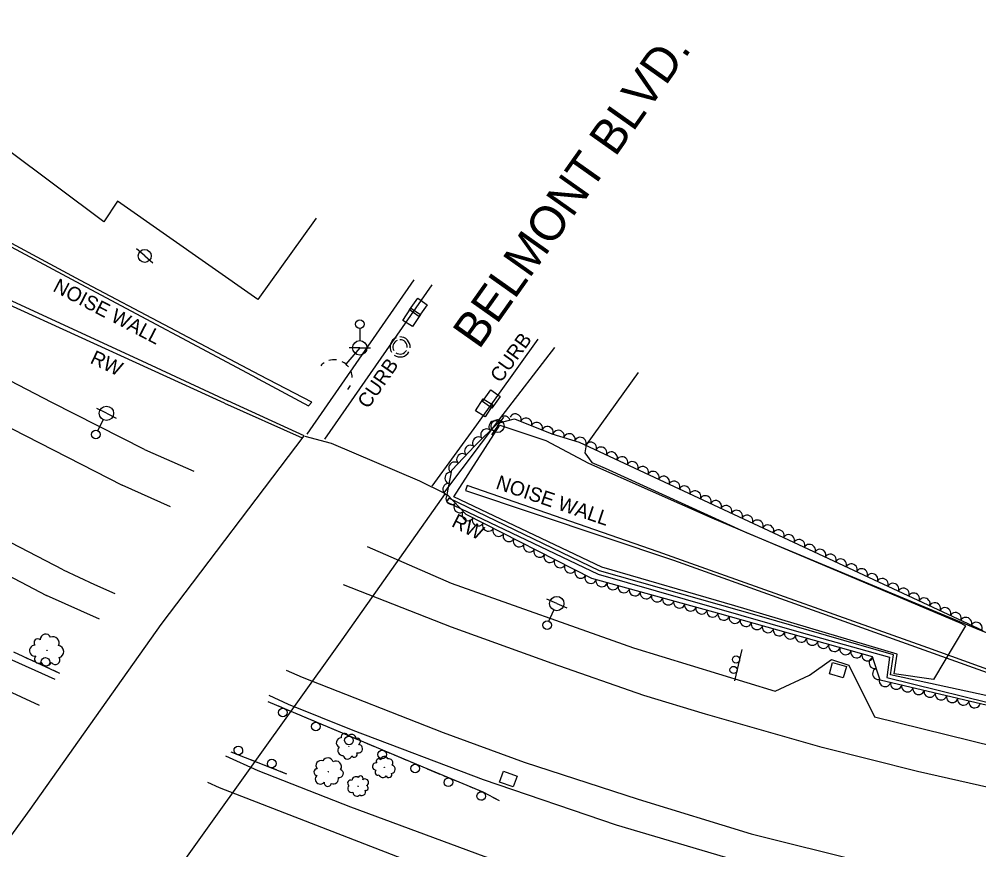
# Model space of a CAD drawing. Extents: x 1722896 to 1754269, y 648279 to 666297.
# Drawn here: x 1732763.3 to 1733097, y 649970.7 to 650259.5 of the extents above; entities that cross this region are included whole.
import ezdxf

# ---------------------------------------------------------------- set-up
doc = ezdxf.new("R2010")
doc.units = 0
for name, color, linetype in [('DESIGN - CENTERLINE - Proposed', 7, 'Continuous'), ('DESIGN - CENTERLINE - Proposed Text', 7, 'Continuous'), ('DESIGN - PUBLIC HEARING - Shapes', 7, 'Continuous'), ('DESIGN - SCRATCH - User 1', 7, 'Continuous'), ('DESIGN - SHEET - Linework', 7, 'Continuous'), ('SURVEY - CENTERLINE - Preliminary', 7, 'Continuous'), ('SURVEY - CENTERLINE - Preliminary Text', 7, 'Continuous'), ('SURVEY - DRAINAGE - Natural Features', 7, 'Continuous'), ('SURVEY - DTM - Breaklines', 7, 'Continuous'), ('SURVEY - VEGETATION - Features with Text', 7, 'Continuous')]:
    doc.layers.add(name, color=color, linetype=linetype)

msp = doc.modelspace()

# ---------------------------------------------------------------- linework, layer by layer
at = {"layer": 'DESIGN - CENTERLINE - Proposed'}
msp.add_lwpolyline([(1732862.56, 650114.58), (1732871.81, 650112.14), (1732902.49, 650099), (1732911.38, 650094.61), (1732875.47, 650043.75), (1732812.6, 649955.84), (1732779.3, 649905.53), (1732747.93, 649919.55), (1732734.8, 649926.01), (1732729.4, 649932.93), (1732767.07, 649984.71), (1732812.61, 650049.09), (1732862.37, 650114.64)], dxfattribs=at)
at = {"layer": 'DESIGN - CENTERLINE - Proposed Text'}
for points in [[(1732865.97, 650189.59), (1732846.25, 650162.04), (1732797.45, 650196.24), (1732792.75, 650189.03), (1732759.06, 650214.18), (1732759.86, 650215.12), (1732747.01, 650224.29), (1732759.89, 650241.83)], [(1732866.51, 650190.36), (1732865.97, 650189.59)], [(1732978.53, 650136.72), (1732960.41, 650111.55), (1732959.98, 650108.7), (1732962.37, 650105.38), (1732966.99, 650103.45), (1733015.82, 650081.22), (1733097.24, 650047.25), (1733137.82, 650031.44), (1733151.61, 650081.57)]]:
    msp.add_lwpolyline(points, dxfattribs=at)
at = {"layer": 'DESIGN - PUBLIC HEARING - Shapes'}
msp.add_line((1733014.62, 650040.33), (1733012.05, 650029.43), dxfattribs=at)
for centre in [(1733012.55, 650036.9), (1733011.69, 650033.25)]:
    msp.add_circle(centre, 1.25, dxfattribs=at)
at = {"layer": 'DESIGN - SCRATCH - User 1'}
for points in [[(1732309.49, 650605.43), (1732350.05, 650547.87), (1732384.35, 650497.4), (1732422.48, 650440.92), (1732440.14, 650414.95), (1732522.95, 650340.21), (1732587.89, 650294.82), (1732681.1, 650227.99), (1732710.48, 650207.14), (1732784.7, 650167.42), (1732846.01, 650134.66)], [(1732846.94, 650135.72), (1732784.6, 650168.7), (1732709.6, 650209.06), (1732614.42, 650276.85), (1732523.84, 650341.92), (1732441.16, 650415.57), (1732391.67, 650489.02), (1732340.08, 650564.24), (1732310.23, 650606.27)], [(1732757.74, 650162.98), (1732807.66, 650139.97), (1732835.88, 650126.81)], [(1732834.68, 650126), (1732758.54, 650160.8)], [(1732846.33, 650134.48), (1732863.83, 650125.07), (1732865.06, 650126.42), (1732846.94, 650135.72)], [(1732846.01, 650134.66), (1732846.33, 650134.48)], [(1732834.69, 650125.99), (1732861.69, 650114), (1732862.37, 650114.64), (1732835.88, 650126.81), (1732835.69, 650126.68)], [(1732918.46, 650095.7), (1732990.78, 650071.44), (1733135.5, 650019.64), (1733170.75, 650018.4), (1733238.23, 650012.6), (1733238.7, 650020.63), (1733285.56, 650020.19), (1733359.67, 650020.02), (1733400.55, 650020.36), (1733400.38, 650021.81), (1733344.03, 650021.17), (1733272.52, 650021.18), (1733237.75, 650021.72), (1733237.19, 650014.12), (1733166.92, 650019.66), (1733135.98, 650020.42), (1733079.27, 650040.91), (1732995.25, 650070.89), (1732985.47, 650074.38), (1732919.02, 650097.38), (1732918.46, 650095.7)], [(1732911.9, 650091.73), (1732964.57, 650066.57), (1733034.35, 650046.54), (1733065.96, 650037.69), (1733064.94, 650030.68), (1733109.09, 650019.7), (1733187.43, 650003.79), (1733188.85, 650010.66), (1733235.04, 650003.46), (1733235.06, 650004.9), (1733187.89, 650012.01), (1733186.53, 650005.5), (1733066.22, 650031.55), (1733067.36, 650038.49), (1733020.72, 650051.95), (1732965.09, 650067.73), (1732912.72, 650093.04), (1732911.9, 650091.73)], [(1732777.47, 650032.08), (1732761.38, 650039.45)], [(1732766.1, 650037.29), (1732763.97, 650038.26)], [(1732768.24, 650036.31), (1732766.1, 650037.29)], [(1732773.88, 650033.72), (1732769.7, 650035.64)], [(1732777.47, 650032.08), (1732775.33, 650033.06)], [(1732849.79, 650022.29), (1732903.6, 649999.53), (1732924.45, 649990.85), (1732930.17, 649987.89)], [(1732849.79, 650022.29), (1732851.95, 650021.38)], [(1732853.43, 650020.76), (1732857.66, 650018.96)], [(1732859.14, 650018.34), (1732861.3, 650017.42)], [(1732861.3, 650017.42), (1732863.46, 650016.51)], [(1732864.94, 650015.89), (1732869.17, 650014.09)], [(1732870.65, 650013.47), (1732872.81, 650012.55)], [(1732872.81, 650012.55), (1732874.98, 650011.64)], [(1732876.45, 650011.02), (1732880.69, 650009.22)], [(1732882.16, 650008.6), (1732884.32, 650007.68)], [(1732884.32, 650007.68), (1732886.49, 650006.77)], [(1732887.96, 650006.15), (1732892.2, 650004.35)], [(1732856.39, 649997.05), (1732836.94, 650004.65)], [(1732841.07, 650003.04), (1732836.94, 650004.65)], [(1732844.74, 650001.6), (1732842.56, 650002.45)], [(1732846.93, 650000.74), (1732844.74, 650001.6)], [(1732893.67, 650003.73), (1732895.84, 650002.81)], [(1732895.84, 650002.81), (1732898, 650001.9)], [(1732852.71, 649998.49), (1732848.42, 650000.16)], [(1732899.47, 650001.28), (1732903.6, 649999.53), (1732903.71, 649999.48)], [(1732905.19, 649998.87), (1732907.36, 649997.96)], [(1732856.39, 649997.05), (1732854.2, 649997.9)], [(1732907.36, 649997.96), (1732909.53, 649997.06)], [(1732911, 649996.45), (1732915.25, 649994.68)], [(1732916.73, 649994.07), (1732918.9, 649993.16)], [(1732918.9, 649993.16), (1732921.07, 649992.26)], [(1732922.54, 649991.65), (1732924.45, 649990.85), (1732926.7, 649989.69)], [(1732928.12, 649988.95), (1732930.17, 649987.89)]]:
    msp.add_lwpolyline(points, dxfattribs=at)
for centre, start, end in [((1732772.43, 650036.04), 358.6545, 358.6446), ((1732854.94, 650018.49), 180.3308, 180.3209), ((1732866.45, 650013.62), 180.3308, 180.3209), ((1732877.96, 650008.75), 180.3308, 180.3209), ((1732839.49, 650005.26), 1.9027, 1.8928), ((1732889.47, 650003.88), 180.3308, 180.3209), ((1732851.13, 650000.71), 1.9027, 1.8928), ((1732900.99, 649999.01), 180.3308, 180.3209), ((1732912.53, 649994.19), 180.6643, 180.6545), ((1732923.95, 649989.42), 175.8798, 175.87)]:
    msp.add_arc(centre, 1.5, start, end, dxfattribs=at)
at = {"layer": 'SURVEY - CENTERLINE - Preliminary'}
msp.add_lwpolyline([(1733092.34, 650048.61), (1733081.2, 650029.88), (1733067.55, 650031.93), (1733068.54, 650038.77), (1733012.08, 650055.58), (1732965.87, 650068.97), (1732914.38, 650093.46), (1732930.38, 650118.38), (1732946.46, 650113.09), (1732961.23, 650105.16), (1733004.13, 650086.13), (1733090.68, 650049.54), (1733092.34, 650048.61)], dxfattribs=at)
at = {"layer": 'SURVEY - CENTERLINE - Preliminary Text'}
for points in [[(1732177.23, 650670.78), (1732207.28, 650628.76), (1732240.27, 650584.01), (1732277.17, 650534.26), (1732308.17, 650494.8), (1732347.59, 650447.31), (1732385.2, 650405.27), (1732423.32, 650365.2), (1732455.21, 650333.82), (1732493.46, 650299.04), (1732525.54, 650271.93), (1732567.3, 650239.43), (1732600.18, 650214.95), (1732636.27, 650190.54), (1732676.54, 650164.63), (1732716.69, 650140.93), (1732760.83, 650117.07), (1732799.05, 650097.55)], [(1732778.62, 650068.08), (1732748.36, 650083.69), (1732696.91, 650111.79), (1732659.43, 650133.9), (1732618.71, 650159.74), (1732569.4, 650193.82), (1732523.94, 650227.88), (1732487.08, 650258.27), (1732439.71, 650299.95), (1732393.89, 650344.9), (1732345.63, 650396.27), (1732315.87, 650430.1), (1732281.7, 650470.92), (1732248.95, 650512.82), (1732219.45, 650552.09), (1732190.79, 650591.17), (1732151.27, 650646.44)], [(1732143.79, 650639.34), (1732153.13, 650625.88), (1732193.64, 650569.45), (1732232.08, 650517.33), (1732271.5, 650466.99), (1732311.93, 650418.7), (1732362.13, 650362.86), (1732398.54, 650325.18), (1732431.93, 650292.77), (1732461.34, 650265.94), (1732489.99, 650242.08), (1732529.79, 650210.06), (1732579.85, 650173.43), (1732625.15, 650142.57), (1732670.82, 650114.68), (1732714.02, 650089.97), (1732772.83, 650059.19)], [(1732806.82, 650109.94), (1732774.68, 650126.31), (1732728.14, 650150.41), (1732672.63, 650183.75), (1732665.95, 650187.72), (1732663.45, 650204.54)], [(1732863.48, 650115.3), (1732900.59, 650168.91)], [(1732906.77, 650167.14), (1732869.5, 650113.53)], [(1732943.65, 650148.31), (1732922.34, 650118.54), (1732906.81, 650097.11)], [(1732910.98, 650094.73), (1732930.36, 650120.52), (1732949.59, 650145.36)], [(1732806.82, 650109.94), (1732824.05, 650102.42)], [(1732815.92, 650089.95), (1732799.05, 650097.55)], [(1732884.23, 650076.17), (1732913.51, 650063.39), (1732976.87, 650040.9), (1733026.18, 650025.83), (1733038.06, 650031.39), (1733045.75, 650036.92), (1733051.82, 650034.88), (1733060.67, 650016.94), (1733102.57, 650006.66), (1733179.26, 649991.5), (1733218.23, 649985.76), (1733263.82, 649981.38), (1733313.93, 649977.09), (1733382.39, 649973.59), (1733453.08, 649972.61), (1733510.66, 649973.39), (1733549.29, 649974.69), (1733559.34, 649983.17), (1733564.28, 649989.43), (1733569.64, 649989.78), (1733579.99, 649978.6), (1733582.55, 649976.61), (1733628.65, 649978.32)], [(1732778.62, 650068.08), (1732789.51, 650062.98), (1732796.6, 650059.82)], [(1733632.4, 649964.05), (1733569.97, 649961.42), (1733520.99, 649959.49), (1733465.51, 649958.19), (1733418.34, 649958.38), (1733372.14, 649959.4), (1733331.39, 649961.34), (1733290.54, 649963.98), (1733252.55, 649967.68), (1733214.23, 649972.07), (1733176.01, 649978.17), (1733138.91, 649984.71), (1733111.59, 649989.86), (1733075.7, 649997.91), (1733042.53, 650006.26), (1733001.92, 650017.92), (1732980.45, 650024.43), (1732948.58, 650035.49), (1732913.65, 650048.13), (1732876.04, 650062.89)], [(1732791.21, 650050.92), (1732772.83, 650059.19)], [(1732775.76, 650029.94), (1732758.57, 650037.66)], [(1732856.11, 650033.24), (1732861.65, 650030.76), (1732910.74, 650011.51)], [(1732752.88, 650028.99), (1732770.29, 650021.01)], [(1734301.81, 649956.07), (1734220.48, 649950.88), (1734131.61, 649945.81), (1734021.54, 649939.36), (1733919.47, 649934.02), (1733832.29, 649929.05), (1733727.11, 649923.18), (1733616.99, 649917.25), (1733531.68, 649913.99), (1733464.56, 649912.26), (1733406.75, 649912.72), (1733342.81, 649914.54), (1733274.96, 649919.59), (1733238.81, 649922.74), (1733185.09, 649929.55), (1733133.9, 649938.69), (1733073.43, 649951.76), (1733022.34, 649964.08), (1732970.97, 649979.26), (1732924.79, 649995.09), (1732879.46, 650012.26), (1732856.98, 650021.29), (1732850.17, 650024.36)], [(1732910.74, 650011.51), (1732938.88, 650001.25), (1732978.51, 649988.35), (1733017.77, 649976.28), (1733057.36, 649966.4), (1733089.54, 649958.9), (1733122.15, 649951.97), (1733160.83, 649944.57), (1733191.08, 649940.04), (1733225.38, 649935.66), (1733270.98, 649930.64), (1733307.72, 649927.55), (1733337.44, 649925.94), (1733376.66, 649924.33), (1733418.23, 649922.99), (1733459.22, 649922.73), (1733503.07, 649923.42), (1733546.45, 649924.78), (1733592, 649926.51), (1733633.36, 649928.65)], [(1734306.6, 649930.59), (1734223.76, 649925.97), (1734108.71, 649919.44), (1734005.23, 649913.81), (1733895.38, 649907.1), (1733786.65, 649900.93), (1733684.61, 649895.58), (1733609.37, 649891.26), (1733530.4, 649888.22), (1733442.22, 649887.03), (1733342.17, 649889.65), (1733241.37, 649897), (1733146.01, 649910.52), (1733060.2, 649928.54), (1732976.3, 649951.63), (1732924.93, 649968.37), (1732878.63, 649985.6), (1732846.43, 649998.22), (1732835.13, 650003.3)], [(1732828.72, 649994.26), (1732832.8, 649992.38), (1732898.27, 649967.02), (1732935.22, 649953.75), (1732972.35, 649941.94), (1733018.58, 649928.26), (1733075.49, 649914.12), (1733116.55, 649905.32), (1733166.7, 649896.35), (1733213.16, 649889.74), (1733263.56, 649884.35), (1733316.73, 649880.2), (1733367.1, 649877.8), (1733418.88, 649876.14), (1733468.6, 649876.11), (1733517.84, 649877.2), (1733584.68, 649879.55), (1733659.52, 649883.6)]]:
    msp.add_lwpolyline(points, dxfattribs=at)
at = {"layer": 'SURVEY - DRAINAGE - Natural Features'}
for p, q in [((1732902.04, 650159.36), (1732902.04, 650159.36)), ((1732899.75, 650155.82), (1732899.75, 650155.82)), ((1732927.47, 650127.49), (1732927.47, 650127.49)), ((1732925, 650124.4), (1732925, 650124.4)), ((1733048, 650033.18), (1733048, 650033.18)), ((1732933.36, 649995.31), (1732933.36, 649995.31))]:
    msp.add_line(p, q, dxfattribs=at)
for points in [[(1732902.22, 650156.16), (1732898.96, 650158.48), (1732901.86, 650162.55), (1732905.12, 650160.23), (1732902.22, 650156.16)], [(1732900.06, 650152.63), (1732896.71, 650154.81), (1732899.44, 650159), (1732902.79, 650156.82), (1732900.06, 650152.63)], [(1732927.65, 650124.3), (1732924.39, 650126.61), (1732927.29, 650130.69), (1732930.55, 650128.37), (1732927.65, 650124.3)], [(1732925.34, 650121.22), (1732921.97, 650123.37), (1732924.66, 650127.58), (1732928.03, 650125.43), (1732925.34, 650121.22)], [(1733045.04, 650031.95), (1733046.15, 650035.8), (1733050.96, 650034.4), (1733049.84, 650030.56), (1733045.04, 650031.95)], [(1732930.34, 649994.26), (1732931.67, 649998.03), (1732936.39, 649996.36), (1732935.05, 649992.59), (1732930.34, 649994.26)]]:
    msp.add_lwpolyline(points, dxfattribs=at)
at = {"layer": 'SURVEY - DTM - Breaklines'}
for p, q in [((1732806.95, 650177.21), (1732804.09, 650179.64)), ((1732806.95, 650177.21), (1732809.8, 650174.78)), ((1732881.75, 650152.01), (1732881.73, 650147.76)), ((1732881.72, 650145.26), (1732876.82, 650139.58)), ((1732881.72, 650145.26), (1732877.97, 650145.28)), ((1732881.72, 650145.26), (1732885.47, 650145.25)), ((1732877.74, 650140.64), (1732876.82, 650139.58)), ((1732793.62, 650122.5), (1732790.26, 650124.18)), ((1732793.62, 650122.5), (1732796.97, 650120.82)), ((1732790.6, 650116.46), (1732792.5, 650120.26)), ((1732929.64, 650118.06), (1732931.77, 650121.15)), ((1732929.64, 650118.06), (1732927.51, 650114.98)), ((1732950.23, 650056.35), (1732946.81, 650057.87)), ((1732950.23, 650056.35), (1732953.66, 650054.83)), ((1732947.5, 650050.18), (1732949.22, 650054.06))]:
    msp.add_line(p, q, dxfattribs=at)
for centre, radius in [((1732806.95, 650177.21), 2.25), ((1732881.75, 650153.51), 1.5), ((1732881.72, 650145.26), 2.5), ((1732793.62, 650122.5), 2.5), ((1732929.64, 650118.06), 2.25), ((1732789.93, 650115.12), 1.5), ((1732950.23, 650056.35), 2.5), ((1732946.89, 650048.81), 1.5)]:
    msp.add_circle(centre, radius, dxfattribs=at)
for radius, start, end in [(3.5, 113.476, 210.7707), (3.5, 355.0697, 91.516), (2.5, 114.2784, 210.7166), (2.5, 355.067, 91.612), (3.5, 234.9127, 331.7058), (2.5, 234.8307, 331.6653)]:
    msp.add_arc((1732895.72, 650145.58), radius, start, end, dxfattribs=at)
for start_param, end_param in [(2.883049, 3.125465), (2.156577, 2.588895), (1.352995, 1.815775), (0.730907, 1.085951), (0, 0.255182)]:
    msp.add_ellipse((1732872.83, 650134.87), major_axis=(4.74, -4.08), ratio=0.996404, start_param=start_param, end_param=end_param, dxfattribs=at)
at = {"layer": 'SURVEY - VEGETATION - Features with Text'}
msp.add_lwpolyline([(1733108.31, 650018.93), (1733062.64, 650029.75), (1733060.03, 650037.77), (1733006.94, 650052.81), (1732962.36, 650065.04), (1732918.7, 650087.34), (1732912.11, 650094.32), (1732913.75, 650102.72), (1732921.77, 650111.24), (1732929.68, 650119.07), (1732935.54, 650120.53), (1732948.54, 650115.4), (1732957.95, 650112.48), (1733098.32, 650046.94)], dxfattribs=at)
for centre, radius in [((1732773, 650040.08), 0.0659), ((1732877.91, 650006.74), 0.0524), ((1732890.24, 649999.39), 0.0443), ((1732870.73, 649997.84), 0.059), ((1732881.13, 649992.83), 0.0427)]:
    msp.add_circle(centre, radius, dxfattribs=at)
for centre, radius, start, end in [((1732772.5, 650043.82), 1.89, 25.4991, 182.288), ((1732775.01, 650042.64), 2.15, 334.5519, 112.0761), ((1732768.76, 650039.96), 1.89, 87.636, 281.0556), ((1732769.74, 650042.79), 1.3, 47.6153, 226.3609), ((1732776.63, 650039.6), 2.14, 285.4477, 81.2862), ((1732770.05, 650037.02), 1.44, 130.2546, 307.5738), ((1732772.76, 650036.76), 2.03, 205.5417, 332.3873), ((1732775.85, 650036.73), 1.58, 215.7006, 30.7009), ((1732875.25, 650007.91), 1.7, 89.0586, 244.8971), ((1732876.49, 650009.92), 1.25, 19.3115, 194.3118), ((1732878.84, 650009.22), 1.61, 9.1526, 135.9982), ((1732880.84, 650008.41), 1.14, 293.8655, 111.1847), ((1732875.8, 650005.23), 1.71, 138.1628, 275.687), ((1732881.17, 650005.88), 1.5, 251.2469, 84.6665), ((1732868.18, 650000.06), 1.69, 66.7706, 223.5595), ((1732870.56, 650000.75), 1.93, 15.8233, 153.3476), ((1732873.45, 649999.66), 1.91, 326.7192, 122.5577), ((1732877.46, 650003.77), 1.5, 189.11, 345.8989), ((1732879.79, 650003.94), 1.03, 211.2262, 29.9718), ((1732888.31, 650001.49), 0.872, 39.7063, 218.452), ((1732890.25, 650001.92), 1.27, 17.5902, 174.3791), ((1732891.81, 650000.91), 1.45, 326.6429, 104.1671), ((1732866.93, 649997.74), 1.16, 88.8868, 267.6324), ((1732874.61, 649997.27), 1.41, 256.9721, 71.9723), ((1732887.4, 649999.7), 1.27, 79.727, 273.1467), ((1732887.99, 649997.62), 0.965, 122.3457, 299.6648), ((1732892.61, 649998.73), 1.44, 277.5387, 73.3772), ((1732867.94, 649995.26), 1.69, 128.9074, 322.3271), ((1732872.53, 649995.47), 1.82, 246.8132, 13.6588), ((1732878.51, 649993.94), 1.02, 62.4333, 237.4336), ((1732880.3, 649994.82), 1.32, 52.2744, 179.1201), ((1732881.95, 649995.46), 0.929, 336.9874, 154.3065), ((1732883.55, 649994.13), 1.22, 294.3687, 127.7884), ((1732889.77, 649997.2), 1.37, 197.6327, 324.4784), ((1732891.82, 649996.9), 1.06, 207.7916, 22.7919), ((1732870.55, 649994.04), 1.28, 171.5261, 348.8453), ((1732878.89, 649992.05), 1.39, 132.1804, 288.0189), ((1732882.51, 649990.82), 1.22, 232.2319, 29.0208), ((1732883.81, 649992.22), 0.84, 254.348, 73.0937), ((1732880.72, 649990.76), 1.39, 181.2846, 318.8089)]:
    msp.add_arc(centre, radius, start, end, dxfattribs=at)
for centre, major_axis in [((1732932.01, 650119.65), (1.94, 0.48)), ((1732935.88, 650120.39), (1.86, -0.73)), ((1732928.54, 650117.95), (1.42, 1.41)), ((1732939.6, 650118.92), (1.86, -0.73)), ((1732943.32, 650117.46), (1.86, -0.73)), ((1732947.04, 650115.99), (1.86, -0.73)), ((1732925.7, 650115.13), (1.42, 1.41)), ((1732950.82, 650114.69), (1.91, -0.59)), ((1732954.64, 650113.51), (1.91, -0.59)), ((1732920.08, 650109.44), (1.37, 1.46)), ((1732922.86, 650112.32), (1.42, 1.41)), ((1732958.44, 650112.26), (1.81, -0.85)), ((1732962.06, 650110.56), (1.81, -0.85)), ((1732917.34, 650106.53), (1.37, 1.46)), ((1732965.69, 650108.87), (1.81, -0.85)), ((1732969.31, 650107.18), (1.81, -0.85)), ((1732914.6, 650103.62), (1.37, 1.46)), ((1732972.94, 650105.49), (1.81, -0.85)), ((1732976.56, 650103.79), (1.81, -0.85)), ((1732913.22, 650100), (0.38, 1.96)), ((1732980.18, 650102.1), (1.81, -0.85)), ((1732983.81, 650100.41), (1.81, -0.85)), ((1732912.46, 650096.08), (0.38, 1.96)), ((1732987.43, 650098.72), (1.81, -0.85)), ((1732991.06, 650097.02), (1.81, -0.85)), ((1732994.68, 650095.33), (1.81, -0.85)), ((1732998.31, 650093.64), (1.81, -0.85)), ((1732913.63, 650092.71), (-1.37, 1.45)), ((1733001.93, 650091.95), (1.81, -0.85)), ((1733005.55, 650090.26), (1.81, -0.85)), ((1732916.38, 650089.8), (-1.37, 1.45)), ((1733009.18, 650088.56), (1.81, -0.85)), ((1733012.8, 650086.87), (1.81, -0.85)), ((1732919.25, 650087.06), (-1.78, 0.91)), ((1732922.81, 650085.24), (-1.78, 0.91)), ((1733016.43, 650085.18), (1.81, -0.85)), ((1733020.05, 650083.49), (1.81, -0.85)), ((1732926.37, 650083.42), (-1.78, 0.91)), ((1732929.93, 650081.6), (-1.78, 0.91)), ((1733023.68, 650081.79), (1.81, -0.85)), ((1733027.3, 650080.1), (1.81, -0.85)), ((1732933.5, 650079.78), (-1.78, 0.91)), ((1732937.06, 650077.96), (-1.78, 0.91)), ((1733030.92, 650078.41), (1.81, -0.85)), ((1733034.55, 650076.72), (1.81, -0.85)), ((1732940.62, 650076.15), (-1.78, 0.91)), ((1732944.18, 650074.33), (-1.78, 0.91)), ((1733038.17, 650075.02), (1.81, -0.85)), ((1733041.8, 650073.33), (1.81, -0.85)), ((1732947.74, 650072.51), (-1.78, 0.91)), ((1732951.31, 650070.69), (-1.78, 0.91)), ((1733045.42, 650071.64), (1.81, -0.85)), ((1733049.05, 650069.95), (1.81, -0.85)), ((1732954.87, 650068.87), (-1.78, 0.91)), ((1733052.67, 650068.25), (1.81, -0.85)), ((1733056.3, 650066.56), (1.81, -0.85)), ((1732958.43, 650067.05), (-1.78, 0.91)), ((1732961.99, 650065.23), (-1.78, 0.91)), ((1733059.92, 650064.87), (1.81, -0.85)), ((1733063.54, 650063.18), (1.81, -0.85)), ((1732965.82, 650064.09), (-1.93, 0.53)), ((1732969.68, 650063.03), (-1.93, 0.53)), ((1732973.54, 650061.97), (-1.93, 0.53)), ((1732977.39, 650060.92), (-1.93, 0.53)), ((1733067.17, 650061.49), (1.81, -0.85)), ((1733070.79, 650059.79), (1.81, -0.85)), ((1732981.25, 650059.86), (-1.93, 0.53)), ((1732985.11, 650058.8), (-1.93, 0.53)), ((1732988.97, 650057.74), (-1.93, 0.53)), ((1733074.42, 650058.1), (1.81, -0.85)), ((1733078.04, 650056.41), (1.81, -0.85)), ((1732992.82, 650056.68), (-1.93, 0.53)), ((1732996.68, 650055.62), (-1.93, 0.53)), ((1733000.54, 650054.57), (-1.93, 0.53)), ((1733081.67, 650054.72), (1.81, -0.85)), ((1733085.29, 650053.02), (1.81, -0.85)), ((1733004.39, 650053.51), (-1.93, 0.53)), ((1733008.25, 650052.44), (-1.92, 0.55)), ((1733012.1, 650051.35), (-1.92, 0.55)), ((1733088.91, 650051.33), (1.81, -0.85)), ((1733092.54, 650049.64), (1.81, -0.85)), ((1733015.95, 650050.26), (-1.92, 0.55)), ((1733019.8, 650049.17), (-1.92, 0.55)), ((1733023.64, 650048.08), (-1.92, 0.55)), ((1733096.16, 650047.95), (1.81, -0.85)), ((1733027.49, 650046.99), (-1.92, 0.55)), ((1733031.34, 650045.9), (-1.92, 0.55)), ((1733035.19, 650044.81), (-1.92, 0.55)), ((1733039.04, 650043.72), (-1.92, 0.55)), ((1733042.89, 650042.63), (-1.92, 0.55)), ((1733046.74, 650041.54), (-1.92, 0.55)), ((1733050.58, 650040.45), (-1.92, 0.55)), ((1733054.43, 650039.36), (-1.92, 0.55)), ((1733058.28, 650038.27), (-1.92, 0.55)), ((1733060.7, 650035.7), (-0.62, 1.9)), ((1733061.94, 650031.89), (-0.62, 1.9)), ((1733064.34, 650029.35), (-1.95, 0.46)), ((1733068.23, 650028.43), (-1.95, 0.46)), ((1733072.13, 650027.5), (-1.95, 0.46)), ((1733076.02, 650026.58), (-1.95, 0.46)), ((1733079.91, 650025.66), (-1.95, 0.46)), ((1733083.8, 650024.74), (-1.95, 0.46)), ((1733087.7, 650023.81), (-1.95, 0.46)), ((1733091.59, 650022.89), (-1.95, 0.46)), ((1733095.48, 650021.97), (-1.95, 0.46))]:
    msp.add_ellipse(centre, major_axis=major_axis, ratio=0.940188, start_param=0, end_param=3.141593, dxfattribs=at)

# ---------------------------------------------------------------- texts
at = {"layer": 'DESIGN - SCRATCH - User 1'}
for s, rotation, p in [('NOISE WALL', 332.4438, (1732774.7, 650165.18)), ('CURB', 54.2156, (1732930.7, 650132.81)), ('RW', 334.4991, (1732787.62, 650140.1)), ('CURB', 55.3081, (1732884.63, 650123.8)), ('NOISE WALL', 341.311, (1732928.72, 650096.39)), ('RW', 333.0072, (1732913.28, 650083.33))]:
    msp.add_text(s, height=5, rotation=rotation, dxfattribs=at).set_placement(p)
at = {"layer": 'DESIGN - SHEET - Linework'}
msp.add_text('BELMONT BLVD.', height=12, rotation=54.7289, dxfattribs=at).set_placement((1732923.16, 650144.38))

doc.saveas('drawing.dxf')
